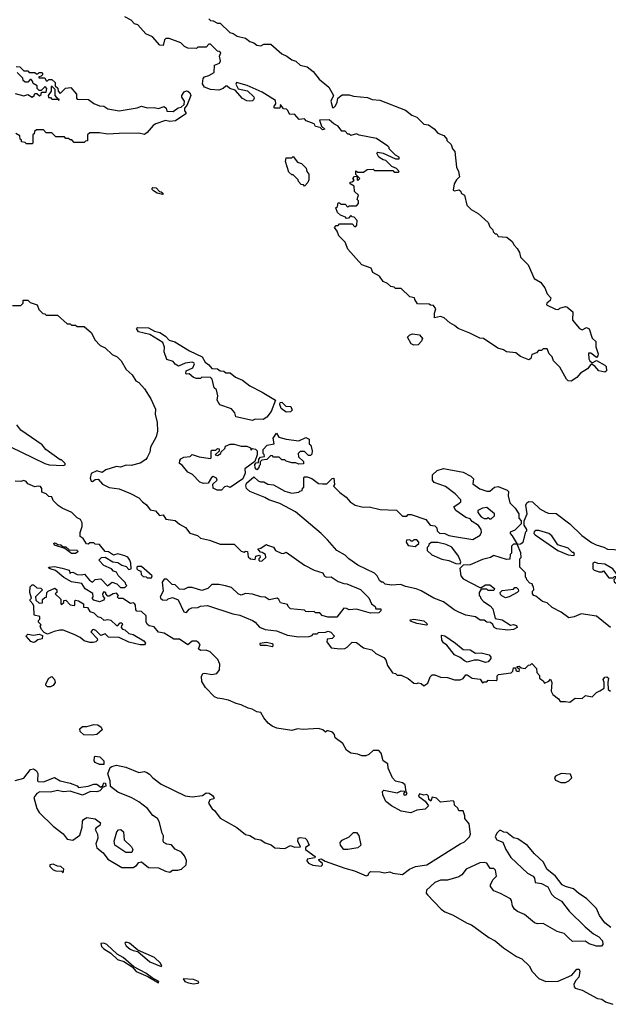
# Model space of a CAD drawing. Extents: x 2029662 to 2246637, y 225654 to 401419.
# Tile 299 of 349: x 2215356 to 2219550, y 246402 to 253415. Entities that reach past the tile are written whole.
import ezdxf

# ---------------------------------------------------------------- set-up
doc = ezdxf.new("R2010")
doc.units = 0

msp = doc.modelspace()

# ---------------------------------------------------------------- linework, layer by layer
at = {"layer": '0CON20XD'}
for points in [[(2219285, 250841.2), (2219265, 250842.5), (2219252.5, 250855), (2219205, 250940), (2219160, 250985), (2219150, 251015), (2219130, 251035), (2219115, 251070), (2219085, 251070), (2219075, 251060), (2219051.7, 251058.3), (2219038.3, 251041.7), (2219005, 251030), (2218998.3, 251001.7), (2218985, 250992.5), (2218925, 251016.7), (2218892.3, 251042.3), (2218825, 251050), (2218804, 251064), (2218762.5, 251075), (2218660, 251145), (2218635, 251147.5), (2218563.6, 251183.6), (2218480, 251215), (2218455, 251237.5), (2218420, 251255), (2218381.7, 251291.7), (2218355, 251300), (2218312.5, 251292.5), (2218312.5, 251325), (2218322.5, 251355), (2218305, 251380), (2218283, 251383), (2218275, 251390), (2218191.7, 251391.7), (2218171.7, 251421.7), (2218170, 251435), (2218135, 251440), (2218075, 251500), (2218035, 251500), (2218025, 251510), (2218000, 251515), (2217977, 251537), (2217945, 251550), (2217919.3, 251589.3), (2217873.6, 251613.6), (2217860, 251645), (2217795, 251670), (2217695, 251780), (2217675, 251830), (2217630, 251875), (2217618.3, 251908.3), (2217600, 251935), (2217611.7, 251948.3), (2217625, 251950), (2217635, 251960), (2217725, 251960), (2217745, 251940), (2217758.3, 251951.7), (2217760, 251985), (2217738.3, 252008.3), (2217725, 252010), (2217715, 252020), (2217698.3, 252001.7), (2217685, 252000), (2217678.3, 252008.3), (2217641.7, 252021.7), (2217621.7, 252041.7), (2217610, 252075), (2217620, 252085), (2217625, 252110), (2217635, 252110), (2217645, 252100), (2217675, 252100), (2217695, 252080), (2217705, 252090), (2217755, 252090), (2217770, 252105), (2217770, 252125), (2217760, 252135), (2217765, 252150), (2217770, 252165), (2217741.7, 252191.7), (2217738.3, 252228.3), (2217710, 252245), (2217711.7, 252258.3), (2217725, 252260), (2217738.3, 252271.7), (2217730, 252285), (2217741.7, 252298.3), (2217760, 252300), (2217760, 252275), (2217765, 252270), (2217780, 252285), (2217751.7, 252311.7), (2217751.7, 252338.3), (2217765, 252330), (2217805, 252330), (2217833, 252347), (2217875, 252350), (2217885, 252340), (2218015, 252340), (2218025, 252330), (2218055, 252330), (2218060, 252335), (2218040, 252355), (2218008.8, 252368.8), (2217965, 252413.3), (2217945, 252416.2), (2217915, 252436.2), (2217900, 252465), (2217907.5, 252472.5), (2217945, 252463.8), (2218033.9, 252423.9), (2218060, 252425), (2218060, 252435), (2218035, 252450), (2217990, 252495), (2217990, 252505), (2217980, 252515), (2217898.3, 252568.3), (2217775, 252592.5), (2217755, 252602.5), (2217715, 252590), (2217705, 252600), (2217695, 252600), (2217675, 252620), (2217651.7, 252621.7), (2217625, 252657.5), (2217595, 252672.5), (2217561.7, 252701.7), (2217491.7, 252698.3), (2217507.5, 252657.5), (2217530, 252635), (2217515, 252630), (2217496.7, 252646.7), (2217465, 252653.8), (2217453.8, 252673.8), (2217397.5, 252695), (2217385, 252710), (2217347.5, 252705), (2217315, 252742.5), (2217280.3, 252740.3), (2217265, 252770), (2217257, 252777), (2217235, 252780), (2217215, 252810), (2217210, 252785), (2217173.7, 252783.7), (2217166, 252795), (2217182.5, 252815), (2217179.3, 252839.3), (2217085, 252900), (2216977, 252947), (2216901.7, 252968.3), (2216897.5, 252955), (2216913.3, 252923.3), (2216978.3, 252908.3), (2217023.8, 252865), (2217028, 252855), (2217023.3, 252845), (2217015, 252836.7), (2216995, 252833.8), (2216975, 252836.7), (2216943.9, 252853.9), (2216892.5, 252912.5), (2216853.9, 252923.9), (2216835, 252942.5), (2216825, 252942.5), (2216806.1, 252923.9), (2216775, 252912.5), (2216715, 252916.7), (2216672.5, 252935), (2216659.3, 252959.3), (2216663.8, 252995), (2216672.9, 253007.1), (2216705, 253016.5), (2216741.9, 253038.1), (2216745, 253090), (2216780, 253105), (2216787, 253123), (2216780, 253155), (2216788.3, 253178.3), (2216778.3, 253188.3), (2216765, 253190), (2216715, 253240), (2216705, 253240), (2216685, 253220), (2216625, 253220), (2216615, 253210), (2216555, 253212.5), (2216530, 253225), (2216505, 253250), (2216421.7, 253281.7), (2216398.3, 253281.7), (2216387.5, 253272.5), (2216378.3, 253231.7), (2216355, 253234.4), (2216302.6, 253292.6), (2216255.7, 253315), (2216197.9, 253377.9), (2216173.8, 253385), (2216150.8, 253410.8), (2216106.4, 253436.4)], [(2216705, 253420), (2216715, 253410), (2216735, 253407.5), (2216765, 253390), (2216785, 253390), (2216853, 253323), (2216877, 253317), (2216905, 253297.5), (2216965, 253282.5), (2216995, 253260), (2217025, 253250), (2217045, 253232.5), (2217075, 253230), (2217095, 253240), (2217145, 253240), (2217225, 253172.5), (2217260, 253155), (2217295, 253130), (2217325, 253120), (2217355, 253090), (2217405, 253078.8), (2217446.7, 253045), (2217490.7, 252990.7), (2217560, 252935), (2217593.3, 252875), (2217572.5, 252835), (2217585, 252790), (2217595, 252790), (2217605, 252800), (2217617.5, 252825), (2217623.3, 252856.7), (2217655, 252880), (2217705, 252880), (2217735, 252871.2), (2217835, 252860), (2217867, 252847), (2217921.7, 252841.7), (2218105, 252770), (2218150, 252735), (2218185, 252720), (2218235, 252670), (2218270, 252665), (2218308.3, 252638.3), (2218335, 252607.5), (2218379.3, 252589.3), (2218400, 252565), (2218400, 252555), (2218430, 252525), (2218440, 252495), (2218457, 252477), (2218467.5, 252365), (2218482.5, 252335), (2218487.7, 252307.7), (2218488.8, 252295), (2218468.8, 252275), (2218451.2, 252245), (2218445, 252200), (2218455, 252196.7), (2218485, 252203.3), (2218496.2, 252196.2), (2218505, 252177.5), (2218526.4, 252166.4), (2218542.5, 252095), (2218573.6, 252063.6), (2218622.5, 252035), (2218695, 251970), (2218705, 251940), (2218728.3, 251918.3), (2218730, 251905), (2218745, 251890), (2218755, 251890), (2218765, 251870), (2218827.5, 251865), (2218865.5, 251835.5), (2218878.6, 251808.6), (2218902, 251785), (2218916.7, 251756.7), (2218923.6, 251723.6), (2218978.7, 251668.7), (2219022.7, 251572.7), (2219066.2, 251546.2), (2219098.6, 251505), (2219113.6, 251463.6), (2219140, 251435), (2219135.8, 251414.2), (2219112.5, 251395), (2219110, 251385), (2219175, 251352.5), (2219195, 251350), (2219205, 251360), (2219245, 251371.8), (2219255, 251369.5), (2219296.5, 251335), (2219296.1, 251276.1), (2219346.1, 251216.1), (2219365, 251206.7), (2219395, 251223.3), (2219413.6, 251213.6), (2219435, 251146.7), (2219462.3, 251122.3), (2219462.5, 251085), (2219477.9, 251035), (2219475, 251020), (2219465, 251010), (2219425, 251040), (2219410, 251040), (2219410.4, 251000.5), (2219417.5, 250985), (2219435, 250970), (2219465, 250986.7), (2219525.4, 250955.4), (2219534.6, 250944.6), (2219537.5, 250915), (2219525, 250903.5), (2219483.8, 250915), (2219455, 250946.7), (2219435, 250960), (2219425, 250960), (2219400.8, 250929.2), (2219353.2, 250896.8), (2219325, 250866), (2219285, 250841.2)], [(2215331.7, 253081.7), (2215358.3, 253078.3), (2215385, 253050), (2215415, 253050), (2215425, 253040), (2215465, 253040), (2215475, 253030), (2215485, 253030), (2215495, 253040), (2215515, 253040), (2215520, 253035), (2215518.3, 253021.7), (2215508.3, 253011.7), (2215491.7, 253008.3), (2215491.7, 253001.7), (2215535, 253000), (2215545, 252980), (2215555, 252980), (2215565, 252990), (2215585, 252990), (2215608.3, 252968.3), (2215610, 252945), (2215628.3, 252928.3), (2215630, 252905), (2215645, 252890), (2215682.5, 252927.5), (2215721.7, 252931.7), (2215760, 252885), (2215760, 252855), (2215765, 252850), (2215847, 252847), (2215885, 252817.5), (2215925, 252802.5), (2215955, 252800), (2215985, 252780), (2216065, 252766.7), (2216193, 252787), (2216225, 252800), (2216265, 252787.5), (2216315, 252790), (2216345, 252782.5), (2216385, 252797.5), (2216400, 252785), (2216405, 252762.5), (2216449.3, 252760.7), (2216485, 252786.7), (2216507, 252793), (2216528.3, 252811.7), (2216530, 252835), (2216512.1, 252862.1), (2216510.6, 252875), (2216527.8, 252902.2), (2216545, 252908.6), (2216555.5, 252905.5), (2216568, 252895), (2216576.2, 252875), (2216547, 252803), (2216530, 252785), (2216530, 252765), (2216540, 252755), (2216540, 252745), (2216467.5, 252695), (2216425, 252688.8), (2216395, 252696.7), (2216327, 252673), (2216307.5, 252662.5), (2216265, 252611.2), (2216245, 252597.5), (2216205, 252607.5), (2216065, 252603.3), (2215985, 252600), (2215925, 252610), (2215855, 252610), (2215840, 252595), (2215838.3, 252551.7), (2215825, 252550), (2215815, 252540), (2215745, 252540), (2215728.3, 252558.3), (2215715, 252560), (2215705, 252570), (2215685, 252570), (2215675, 252580), (2215615, 252580), (2215585, 252610), (2215545, 252610), (2215525, 252630), (2215475, 252630), (2215461.7, 252618.3), (2215458.3, 252601.7), (2215450, 252595), (2215450, 252535), (2215445, 252530)], [(2215325, 252890), (2215385, 252873.3), (2215415, 252882.5), (2215445, 252862.5), (2215460, 252875), (2215465, 252890), (2215478.3, 252888.3), (2215496.7, 252873.3), (2215508.3, 252881.7), (2215511.7, 252898.3), (2215545, 252900), (2215550, 252925), (2215538.3, 252938.3), (2215508.3, 252911.7), (2215495, 252910), (2215480, 252925), (2215480, 252945), (2215451.7, 252961.7), (2215448.3, 252978.3), (2215438.3, 252988.3), (2215431.7, 252988.3), (2215415, 252970), (2215395, 252970), (2215381.7, 252981.7), (2215378.3, 252998.3), (2215338.3, 253038.3)], [(2215635, 252840), (2215638.3, 252848.3), (2215630, 252850), (2215610, 252875), (2215608.3, 252918.3), (2215588.3, 252938.3), (2215581.7, 252938.3), (2215580, 252905), (2215560, 252875), (2215561.7, 252861.7), (2215575, 252860), (2215585, 252850), (2215630, 252850), (2215635, 252840)], [(2215445, 252530), (2215405, 252530), (2215395, 252540), (2215370, 252545), (2215368.3, 252558.3), (2215360, 252565), (2215358.3, 252588.3), (2215330, 252605)], [(2217385, 252230), (2217378.3, 252238.3), (2217361.7, 252241.7), (2217341.7, 252261.7), (2217340, 252275), (2217305, 252310), (2217295, 252310), (2217275, 252330), (2217250, 252405), (2217255, 252430), (2217295, 252430), (2217305, 252440), (2217335, 252400), (2217365, 252390), (2217397, 252357), (2217403, 252333), (2217417.5, 252315), (2217417.5, 252275), (2217410, 252255), (2217385, 252230)], [(2216375, 252170), (2216335, 252180), (2216310, 252195), (2216300, 252205), (2216300, 252215), (2216305, 252220), (2216328.3, 252218.3), (2216351.7, 252191.7), (2216365, 252190), (2216378.3, 252178.3), (2216375, 252170)], [(2215305, 251380), (2215365, 251380), (2215380, 251395), (2215381.7, 251418.3), (2215415, 251417.5), (2215431.7, 251401.7), (2215480, 251385), (2215491.7, 251351.7), (2215521.7, 251321.7), (2215535, 251320), (2215545, 251310), (2215625, 251310), (2215695, 251250), (2215715, 251250), (2215725, 251240), (2215755, 251240), (2215765, 251230), (2215815, 251230), (2215867.5, 251185), (2215892.5, 251135), (2215930, 251095), (2215965, 251077.5), (2216015, 251030), (2216050, 251015), (2216080, 250985), (2216113.9, 250923.9), (2216156.7, 250885), (2216183.6, 250843.6), (2216205, 250830), (2216245, 250786.7), (2216291.2, 250715), (2216325, 250640), (2216321.2, 250605), (2216335.7, 250545.7), (2216338.6, 250485), (2216328.9, 250445), (2216289.4, 250370.6), (2216284, 250335), (2216264.1, 250295.9), (2216255, 250283.3), (2216213.6, 250256.4), (2216150.7, 250239.3), (2216115, 250243.3), (2216075, 250228.8), (2216045, 250233.8), (2215970.4, 250209.5), (2215945, 250190), (2215905, 250202.5), (2215865, 250182.5), (2215858.9, 250148.9), (2215865, 250128.8), (2215875, 250126.2), (2215895, 250140), (2215915, 250142.5), (2215947, 250107), (2215966.4, 250096.4), (2215995, 250084), (2216065, 250073.8), (2216145, 250041.2), (2216205, 250010), (2216230.7, 249980.7), (2216260.9, 249960.9), (2216285, 249923.3), (2216325, 249917.5), (2216353, 249883), (2216378.3, 249888.3), (2216398.3, 249858.3), (2216465, 249847.5), (2216495, 249822.5), (2216538.3, 249798.3), (2216568.8, 249758.8), (2216622.5, 249742.5), (2216645, 249722.5), (2216709.3, 249709.3), (2216785, 249680), (2216885, 249680), (2216935, 249630), (2216955, 249622.5), (2216965, 249630), (2216978.3, 249628.3), (2216985, 249590), (2217000, 249575), (2217035, 249570), (2217040, 249595), (2217061.7, 249601.7), (2217068.3, 249598.3), (2217070, 249585), (2217060, 249575), (2217060, 249565), (2217068.3, 249558.3), (2217085, 249560), (2217110, 249585), (2217107.5, 249605), (2217085, 249620), (2217071.7, 249621.7), (2217052.5, 249647.5), (2217075, 249650), (2217105, 249673.3), (2217115, 249676.7), (2217121.7, 249671.7), (2217165, 249657.5), (2217180, 249635), (2217220, 249615), (2217236.4, 249613.6), (2217255, 249622.5), (2217385, 249530), (2217455, 249494), (2217516, 249476), (2217526.7, 249455), (2217542.5, 249445), (2217575, 249446.7), (2217625, 249414), (2217665, 249399.2), (2217687.5, 249397.5), (2217785, 249356.7), (2217845, 249297.5), (2217863.9, 249253.9), (2217890, 249235), (2217895, 249220), (2217928.3, 249218.3), (2217930, 249205), (2217915, 249190), (2217855, 249187.5), (2217756.4, 249216.4), (2217705, 249212.5), (2217685, 249222.5), (2217665, 249223.3), (2217615, 249160), (2217550.7, 249160.7), (2217511.7, 249171.7), (2217495, 249190), (2217465, 249190), (2217455, 249200), (2217415, 249197.5), (2217395, 249200), (2217385, 249210), (2217285, 249220), (2217270, 249235), (2217265, 249250), (2217215, 249262.5), (2217203.3, 249285), (2217190, 249295), (2217135, 249283.8), (2217105, 249302.5), (2217073.9, 249303.9), (2217015, 249322.5), (2216965, 249327.5), (2216935, 249316.7), (2216913.3, 249325), (2216865, 249370), (2216823.6, 249383.6), (2216775, 249393.3), (2216725, 249392.5), (2216697.5, 249365), (2216655, 249350), (2216585, 249370), (2216555, 249370), (2216525, 249357.5), (2216495, 249360), (2216465, 249390), (2216441.7, 249391.7), (2216405, 249430), (2216385, 249430), (2216371.7, 249408.3), (2216377.5, 249345), (2216356.7, 249305), (2216358.8, 249295), (2216375, 249283.8), (2216405, 249280), (2216415, 249290), (2216445, 249300), (2216485, 249282.5), (2216525, 249197.5), (2216545, 249193.3), (2216564.1, 249215.9), (2216583.6, 249226.4), (2216625, 249227.5), (2216645, 249237.5), (2216695, 249243.3), (2216875, 249183.1), (2216925, 249172.9), (2217015, 249137.1), (2217034, 249125), (2217065, 249089.2), (2217105, 249071.9), (2217185, 249061.4), (2217265, 249032.2), (2217345, 249020), (2217418, 249022), (2217440, 249030), (2217445, 249040), (2217475, 249040), (2217485, 249050), (2217535, 249052.5), (2217555, 249060), (2217573, 249053), (2217600, 249025), (2217581.7, 249008.3), (2217547, 249003), (2217543.9, 248983.9), (2217575, 248942.5), (2217640, 248935), (2217673, 248937), (2217690, 248945), (2217725, 248982.5), (2217755, 248980), (2217805, 248941.2), (2217865, 248926), (2217895, 248902), (2217951.9, 248871.9), (2217965.9, 248855.9), (2217976.7, 248815), (2218013, 248763), (2218035, 248757.5), (2218045, 248747.5), (2218075, 248747.5), (2218125, 248723.3), (2218165, 248690), (2218185, 248687.5), (2218195, 248692.5), (2218217, 248687), (2218235, 248670), (2218265, 248690), (2218280, 248735), (2218295, 248750), (2218315, 248750), (2218355, 248732.5), (2218405, 248730), (2218455, 248712.5), (2218495, 248712.5), (2218516.4, 248723.6), (2218535, 248750), (2218545, 248750), (2218580, 248725), (2218637, 248717), (2218655, 248692.5), (2218665, 248700), (2218685, 248700), (2218695, 248710), (2218751.7, 248708.3), (2218757.5, 248712.5), (2218758.3, 248741.7), (2218768.3, 248751.7), (2218857, 248763), (2218870, 248775), (2218875, 248800), (2218888.3, 248798.3), (2218891.7, 248781.7), (2218900, 248775), (2218915, 248772.5), (2218917.5, 248787.5), (2218901.7, 248801.7), (2218901.7, 248808.3), (2218915, 248810), (2218928.3, 248798.3), (2218956.7, 248793.3), (2218981.7, 248818.3), (2218995, 248820), (2219005, 248830), (2219037.5, 248795), (2219040, 248765), (2219060, 248745), (2219060, 248725), (2219086.4, 248706.4), (2219095, 248690), (2219127, 248703), (2219138.3, 248718.3), (2219146.7, 248695), (2219143, 248633), (2219155, 248610), (2219195, 248577.5), (2219208.3, 248558.3), (2219245, 248560), (2219275, 248553.3), (2219315, 248582.5), (2219365, 248580), (2219388.3, 248601.7), (2219435, 248593.3), (2219466.7, 248623.3), (2219490, 248635), (2219520, 248655), (2219520, 248695), (2219512.5, 248715), (2219525, 248732.5), (2219540, 248735), (2219552.5, 248725), (2219547.5, 248695), (2219550, 248645), (2219565, 248633.8)], [(2217015, 250560), (2216897.5, 250587.5), (2216890, 250615), (2216865, 250643.3), (2216781.7, 250671.7), (2216762.5, 250705), (2216767.5, 250735), (2216758.8, 250778.8), (2216743, 250793), (2216726.7, 250855), (2216715, 250867.5), (2216655, 250870), (2216645, 250860), (2216615, 250860), (2216595, 250867.5), (2216565, 250892.5), (2216545, 250890), (2216540, 250895), (2216542.5, 250915), (2216590, 250935), (2216602.5, 250965), (2216599.3, 250969.3), (2216585, 250976.2), (2216535, 250968.8), (2216488.3, 250948.3), (2216465, 250962.5), (2216450.7, 250980.7), (2216405, 250993.8), (2216385, 251050), (2216387, 251083), (2216376.7, 251116.7), (2216283.9, 251173.9), (2216203, 251193), (2216187.5, 251215), (2216195, 251222.5), (2216275, 251220), (2216316.1, 251196.1), (2216355, 251186.7), (2216395, 251160), (2216422.3, 251132.3), (2216461.7, 251121.7), (2216566.4, 251056.4), (2216657.5, 251015), (2216677.5, 250975), (2216705, 250957.5), (2216725, 250930), (2216765, 250927.5), (2216784, 250914), (2216811.7, 250911.7), (2216825, 250900), (2216855, 250900), (2216895, 250870), (2216945, 250846.7), (2216995, 250806.7), (2217085, 250763.3), (2217180, 250705), (2217147.5, 250625), (2217116.4, 250583.6), (2217091.7, 250568.3), (2217035, 250570), (2217015, 250560)], [(2218165, 251097.5), (2218145, 251107.5), (2218120, 251155), (2218135, 251170), (2218155, 251177.5), (2218205, 251170), (2218227.5, 251145), (2218220, 251125), (2218195, 251100), (2218165, 251097.5)], [(2217255, 250620), (2217220, 250645), (2217210, 250675), (2217211.7, 250688.3), (2217225, 250690), (2217253, 250663), (2217289.3, 250659.3), (2217296.7, 250635), (2217285, 250623.3), (2217255, 250620)], [(2215205, 250413.3), (2215535, 250253.3), (2215566.4, 250243.6), (2215665, 250240), (2215680, 250245), (2215680, 250255), (2215655, 250280), (2215645, 250280), (2215542.5, 250355), (2215516.4, 250386.4), (2215365, 250492.5), (2215335, 250530)], [(2217045, 250210), (2217033.3, 250223.3), (2217032.5, 250247.5), (2217041.7, 250258.3), (2217058.3, 250261.7), (2217060, 250285), (2217071.7, 250298.3), (2217100, 250305), (2217098.3, 250318.3), (2217090, 250325), (2217090, 250355), (2217120, 250385), (2217170, 250395), (2217162.5, 250435), (2217185, 250470), (2217201.7, 250441.7), (2217255, 250427.5), (2217345, 250416.7), (2217395, 250438.8), (2217418.3, 250428.3), (2217420, 250395), (2217430, 250385), (2217440, 250345), (2217438.3, 250321.7), (2217428.3, 250311.7), (2217415, 250310), (2217385, 250340), (2217355, 250340), (2217340, 250325), (2217341.7, 250301.7), (2217378.3, 250268.3), (2217378.3, 250251.7), (2217345, 250250), (2217325, 250260), (2217295, 250260), (2217255, 250270), (2217245, 250280), (2217225, 250280), (2217205, 250300), (2217165, 250300), (2217158.3, 250308.3), (2217145, 250310), (2217118.3, 250281.7), (2217081.7, 250278.3), (2217070, 250265), (2217070, 250245), (2217061.7, 250238.3), (2217060, 250225), (2217045, 250210)], [(2216795, 250063.3), (2216763.6, 250063.6), (2216735, 250077.5), (2216733, 250107), (2216762.5, 250135), (2216759.3, 250149.3), (2216735, 250162.5), (2216722.5, 250155), (2216700, 250115), (2216665, 250112.5), (2216640.7, 250120.7), (2216587.5, 250175), (2216555, 250192.5), (2216515, 250242.5), (2216493.8, 250253.8), (2216496.7, 250275), (2216505, 250286.7), (2216525, 250300), (2216570, 250305), (2216585, 250317.5), (2216635, 250301.2), (2216715, 250290), (2216720, 250295), (2216720, 250345), (2216725, 250350), (2216755, 250350), (2216765, 250360), (2216778.3, 250358.3), (2216778.3, 250341.7), (2216750, 250315), (2216765, 250310), (2216790, 250325), (2216791.7, 250338.3), (2216818.3, 250361.7), (2216821.7, 250378.3), (2216855, 250392.5), (2216885, 250392.5), (2216935, 250376.7), (2216975, 250377.5), (2217000, 250365), (2217005, 250350), (2217015, 250360), (2217036.4, 250356.4), (2217047.5, 250345), (2217047.5, 250315), (2217031.7, 250268.3), (2216960, 250215), (2216962.5, 250185), (2216946.2, 250143.8), (2216855, 250082.5), (2216835, 250092.5), (2216815, 250087.5), (2216795, 250063.3)], [(2218835, 249067.5), (2218755, 249077.5), (2218737, 249087), (2218727.5, 249107.5), (2218711.7, 249121.7), (2218685, 249123.3), (2218665, 249137.5), (2218638.3, 249138.3), (2218605, 249162.5), (2218535, 249173.8), (2218485, 249194.2), (2218451.3, 249211.3), (2218375, 249270), (2218307.5, 249295), (2218217.7, 249347.7), (2218181.7, 249361.7), (2218105, 249377.5), (2218071.7, 249391.7), (2218005, 249387.5), (2217960, 249395), (2217945, 249410), (2217935, 249410), (2217920.7, 249420.7), (2217902.5, 249455), (2217885, 249472.5), (2217765, 249530), (2217702.5, 249575), (2217675, 249602.5), (2217615, 249633.8), (2217550.6, 249710.6), (2217504.2, 249755), (2217320.7, 249910.7), (2217209.8, 249969.8), (2217132.5, 249995), (2217102.7, 250012.7), (2216995, 250053.8), (2216973.3, 250075), (2216967.5, 250095), (2216972.5, 250115), (2217025, 250160), (2217055, 250130), (2217072.5, 250122.5), (2217095, 250122.5), (2217125, 250107.5), (2217165, 250102.5), (2217245, 250057.5), (2217295, 250043.3), (2217345, 250050), (2217351.7, 250058.3), (2217368.3, 250061.7), (2217371.7, 250078.3), (2217380, 250085), (2217380, 250155), (2217385, 250160), (2217405, 250160), (2217437, 250147), (2217485, 250112.5), (2217515, 250110), (2217545, 250110), (2217581.7, 250148.3), (2217595, 250150), (2217600, 250105), (2217591.7, 250091.7), (2217637, 250047), (2217683.3, 250015), (2217711.5, 249981.5), (2217747.4, 249957.4), (2217804.1, 249944.1), (2217845.9, 249945.9), (2217925, 249926.7), (2218041.7, 249921.7), (2218085, 249880), (2218115, 249880), (2218125, 249890), (2218145, 249890), (2218250, 249855), (2218280, 249815), (2218315, 249810), (2218327.5, 249795), (2218330, 249775), (2218348.3, 249758.3), (2218386.4, 249756.4), (2218415, 249742.5), (2218455, 249733.3), (2218585, 249713.3), (2218636.4, 249743.6), (2218647.5, 249765), (2218643.3, 249785), (2218625, 249812.5), (2218580.7, 249840.7), (2218565, 249860), (2218535, 249870), (2218465, 249920), (2218450, 249945), (2218488.3, 249971.7), (2218498.3, 249981.7), (2218500, 249995), (2218459.2, 250039.2), (2218389.7, 250089.7), (2218309.6, 250119.5), (2218298, 250135), (2218297.7, 250172.3), (2218330, 250205), (2218375, 250218.8), (2218515, 250192.5), (2218570, 250165), (2218590, 250145), (2218585, 250110), (2218635, 250073.3), (2218685, 250057.5), (2218705, 250057.5), (2218740, 250085), (2218765, 250090), (2218830, 250065), (2218840, 250055), (2218837.5, 250025), (2218847.5, 249975), (2218886.7, 249935), (2218912.5, 249895), (2218912.5, 249865), (2218930, 249845), (2218930, 249825), (2218885, 249780), (2218850, 249765), (2218850, 249755), (2218865, 249740), (2218900, 249680), (2218875, 249680), (2218860, 249665), (2218860, 249615), (2218850, 249605), (2218848.3, 249571.7), (2218825, 249570), (2218735, 249600), (2218710, 249585), (2218655, 249570), (2218565, 249532.5), (2218515, 249530), (2218492.5, 249507.5), (2218500, 249455), (2218515, 249432.5), (2218635, 249370), (2218645, 249370), (2218675, 249390), (2218705, 249390), (2218740, 249365), (2218735, 249350), (2218695, 249350), (2218685, 249360), (2218645, 249360), (2218630, 249335), (2218630, 249315), (2218638.3, 249308.3), (2218641.7, 249291.7), (2218661.7, 249271.7), (2218709.3, 249239.3), (2218728.3, 249218.3), (2218745, 249150), (2218795, 249140), (2218853, 249103), (2218875, 249107.5), (2218895, 249100), (2218900, 249085), (2218875, 249072.5), (2218835, 249067.5)], [(2217672.3, 247372.3), (2217742, 247352), (2217825, 247317.5), (2217838.3, 247321.7), (2217843, 247337), (2217855, 247347.5), (2217925, 247346.7), (2217955, 247338.8), (2217993.6, 247346.4), (2218015.6, 247335.6), (2218085, 247327.1), (2218134.5, 247365.5), (2218176.7, 247383.3), (2218257.5, 247395), (2218495, 247546.2), (2218525, 247560), (2218561.2, 247595), (2218568, 247615), (2218557.7, 247687.7), (2218527.5, 247725), (2218527.5, 247745), (2218515, 247780), (2218485, 247780), (2218478.3, 247798.3), (2218455, 247820), (2218452.5, 247845), (2218445, 247852.5), (2218355, 247843.3), (2218325, 247870), (2218295, 247877.5), (2218285, 247850), (2218271.7, 247861.7), (2218270, 247885), (2218257, 247897), (2218235, 247892.5), (2218205, 247902.5), (2218197.5, 247885), (2218245, 247850), (2218270, 247815), (2218245, 247792.5), (2218185, 247784.2), (2218144.1, 247765.9), (2218075, 247778.6), (2218006.1, 247816.1), (2217965, 247848), (2217942.9, 247895), (2217942, 247918), (2217951.7, 247928.3), (2218045, 247907.5), (2218075, 247922.5), (2218095, 247920), (2218100, 247915), (2218090, 247905), (2218095, 247892.5), (2218110, 247895), (2218117.5, 247905), (2218110, 247915), (2218103.3, 247965), (2218085, 247980), (2218035, 247992.5), (2218012.5, 248015), (2217982.5, 248085), (2217980, 248115), (2217946.4, 248136.4), (2217931.7, 248191.7), (2217915, 248210), (2217875, 248210), (2217845, 248182.5), (2217823, 248173), (2217795, 248172.5), (2217765, 248183.3), (2217715, 248190), (2217685, 248213.3), (2217659.3, 248259.3), (2217605, 248300), (2217600, 248325), (2217585, 248340), (2217555, 248350), (2217545, 248350), (2217535, 248340), (2217517, 248357), (2217485, 248366.7), (2217375, 248360), (2217335, 248364), (2217295, 248353.3), (2217189.4, 248369.4), (2217155, 248382.9), (2217126.2, 248405), (2217095, 248443.3), (2217075, 248480), (2217045, 248485.8), (2217013.3, 248505), (2216985, 248510.9), (2216935, 248536.1), (2216898, 248545), (2216845, 248569.1), (2216798.8, 248578.8), (2216765, 248582.5), (2216743.5, 248593.5), (2216679.7, 248659.7), (2216655, 248701.2), (2216651.8, 248738.2), (2216661.2, 248758.8), (2216675, 248761.5), (2216725, 248750.9), (2216761.3, 248758.7), (2216781.1, 248785), (2216783.2, 248825), (2216768.4, 248858.4), (2216713.6, 248913.6), (2216685, 248925.8), (2216645, 248922.5), (2216630, 248935), (2216643.3, 248965), (2216630.3, 248980.3), (2216615, 248988.9), (2216585, 248990), (2216555, 248962.5), (2216495, 249003.8), (2216455, 249003.8), (2216385, 249046.7), (2216345, 249052.5), (2216315, 249090), (2216278.3, 249098.3), (2216267, 249107), (2216257.5, 249125), (2216258.3, 249168.3), (2216225, 249200), (2216191.7, 249201.7), (2216183, 249213), (2216182.5, 249245), (2216175, 249257.5), (2216165, 249262.5), (2216145, 249257.5), (2216091.7, 249291.7), (2216063, 249293), (2216050, 249305), (2216060, 249315), (2216045, 249330), (2216023, 249327), (2215995, 249310), (2215985, 249310), (2215970, 249325), (2215970, 249335), (2215955, 249340), (2215947.5, 249325), (2215948.3, 249308.3), (2215960, 249295), (2215955, 249280), (2215925, 249270), (2215885, 249280), (2215872.5, 249295), (2215880, 249305), (2215878.3, 249328.3), (2215822.3, 249362.3), (2215798.8, 249398.8), (2215725, 249412.5), (2215671.7, 249441.7), (2215611.7, 249491.7), (2215573, 249503), (2215561.7, 249511.7), (2215563, 249517), (2215605, 249520), (2215659.3, 249509.3), (2215710, 249495), (2215715, 249470), (2215721.7, 249478.3), (2215735, 249480), (2215765, 249463.3), (2215795, 249461.2), (2215817, 249467), (2215854.1, 249424.1), (2215875, 249410), (2215895, 249427.5), (2215935, 249433.3), (2215983, 249383), (2216015, 249410), (2216048.3, 249398.3), (2216075, 249370), (2216105, 249370), (2216120, 249385), (2216111.7, 249391.7), (2216110, 249405), (2216057, 249457), (2216045, 249480), (2216025, 249487.5), (2216010, 249505), (2215955, 249526.7), (2215920, 249565), (2215940, 249585), (2215965, 249587.5), (2216020, 249555), (2216055, 249550), (2216085, 249530), (2216115, 249520), (2216135, 249500), (2216150, 249505), (2216147.5, 249545), (2216140, 249565), (2216126.4, 249586.4), (2216106.4, 249596.4), (2216055, 249610), (2216025, 249602.5), (2215990, 249625), (2215965, 249627.5), (2215925, 249677.5), (2215895, 249680), (2215885, 249690), (2215855, 249690), (2215845, 249680), (2215831.7, 249681.7), (2215809.3, 249719.3), (2215787.5, 249735), (2215788.3, 249761.7), (2215802.5, 249805), (2215801.7, 249831.7), (2215790, 249855), (2215765, 249867.5), (2215727.5, 249905), (2215660, 249935), (2215630, 249955), (2215595, 249990), (2215586.4, 250016.4), (2215565, 250020), (2215545, 250037.5), (2215515, 250050), (2215513.3, 250075), (2215505, 250090), (2215487, 250093), (2215465, 250087.5), (2215415, 250110), (2215402.5, 250125), (2215385, 250133.3), (2215365, 250126.7), (2215325, 250127.5)], [(2218715, 249860), (2218738.3, 249881.7), (2218740, 249895), (2218685, 249940), (2218653, 249937), (2218621.7, 249918.3), (2218620, 249905), (2218645, 249873.3), (2218665, 249862.5), (2218685, 249862.5), (2218695, 249870), (2218705, 249860), (2218715, 249860)], [(2219565, 249086.7), (2219465, 249166.7), (2219357, 249183), (2219307.3, 249162.7), (2219270, 249155), (2219215, 249194.2), (2219149.1, 249229.1), (2219115, 249260.8), (2219081.7, 249271.7), (2219035, 249310), (2219020, 249315), (2219010, 249325), (2219010, 249345), (2219020, 249355), (2219018.3, 249378.3), (2219011.7, 249381.7), (2219008.3, 249398.3), (2218991.7, 249401.7), (2218970, 249425), (2218968.3, 249438.3), (2218960, 249445), (2218960, 249475), (2218920, 249515), (2218920, 249575), (2218930, 249585), (2218927, 249617), (2218900, 249680), (2218925, 249682.5), (2218942.5, 249695), (2218963, 249767), (2218970, 249775), (2218970, 249785), (2218950, 249815), (2218950, 249845), (2218972.5, 249895), (2218961.7, 249958.3), (2218968.8, 249975), (2218985, 249984), (2219010.7, 249980.7), (2219061.7, 249931.7), (2219105, 249908.6), (2219125, 249901.4), (2219178.3, 249898.3), (2219275, 249824), (2219362.1, 249742.1), (2219431.2, 249691.2), (2219464.2, 249674.2), (2219519.1, 249659.1), (2219545, 249643.8), (2219685, 249636.2)], [(2219305, 249600), (2219310, 249605), (2219305, 249620), (2219295, 249620), (2219265, 249650), (2219190, 249675), (2219148.3, 249738.3), (2219126.1, 249756.1), (2219055, 249777.5), (2219033, 249777), (2219021.7, 249768.3), (2219020, 249755), (2219030, 249745), (2219190, 249635), (2219265, 249603.3), (2219305, 249600)], [(2215725, 249612.5), (2215678.3, 249648.3), (2215605, 249672.5), (2215600, 249685), (2215605, 249690), (2215615, 249687.5), (2215628.3, 249678.3), (2215650, 249675), (2215665, 249660), (2215685, 249660), (2215708.3, 249638.3), (2215765, 249637.5), (2215770, 249625), (2215755, 249613.3), (2215725, 249612.5)], [(2218175, 249662.5), (2218200, 249685), (2218200, 249695), (2218185, 249710), (2218165, 249710), (2218155, 249700), (2218145, 249700), (2218135, 249710), (2218111.7, 249708.3), (2218110, 249695), (2218125, 249670), (2218175, 249662.5)], [(2218495, 249540), (2218500, 249555), (2218482.5, 249595), (2218435, 249657.5), (2218395, 249676.7), (2218335, 249692.5), (2218288.3, 249691.7), (2218271.7, 249678.3), (2218270, 249665), (2218260, 249655), (2218260, 249635), (2218293.9, 249603.9), (2218363.6, 249573.6), (2218415, 249562.5), (2218463, 249543), (2218495, 249540)], [(2216295, 249440), (2216300, 249455), (2216225, 249520), (2216195, 249520), (2216190, 249515), (2216190, 249505), (2216200, 249495), (2216218.3, 249488.3), (2216223, 249463), (2216235, 249450), (2216257, 249447), (2216265, 249440), (2216295, 249440)], [(2219605, 249402.5), (2219628.3, 249421.7), (2219630, 249445), (2219610, 249450), (2219610, 249465), (2219582.5, 249505), (2219525, 249536.7), (2219475, 249542.5), (2219455, 249552.5), (2219440, 249545), (2219440, 249505), (2219450, 249495), (2219485, 249482.5), (2219505, 249482.5), (2219515, 249490), (2219555, 249440), (2219585, 249440), (2219595, 249450), (2219610, 249450), (2219590, 249425), (2219591.7, 249411.7), (2219605, 249402.5)], [(2216215, 248962.5), (2216135, 248982), (2216065, 249013.8), (2215988.3, 249018.3), (2215965, 249040), (2215935, 249030), (2215900, 249065), (2215885, 249072.5), (2215875, 249070), (2215862.5, 249055), (2215908.3, 249008.3), (2215910, 248995), (2215900, 248985), (2215880.7, 248979.3), (2215855, 248980), (2215815, 248992), (2215787.5, 249015), (2215745, 249036.2), (2215665, 249066), (2215642.7, 249067.3), (2215602, 249058), (2215555, 249037.5), (2215530, 249050), (2215511.7, 249071.7), (2215502.5, 249095), (2215510, 249105), (2215490, 249125), (2215490, 249135), (2215500, 249145), (2215500, 249165), (2215460, 249175), (2215457, 249237), (2215450, 249255), (2215430, 249275), (2215430, 249285), (2215440, 249295), (2215427.5, 249335), (2215430, 249375), (2215445, 249390), (2215455, 249390), (2215478.3, 249368.3), (2215507, 249367), (2215520, 249355), (2215470, 249305), (2215471.7, 249281.7), (2215495, 249260), (2215518.3, 249261.7), (2215520, 249285), (2215535, 249300), (2215548.3, 249301.7), (2215550, 249335), (2215560, 249345), (2215606.4, 249366.4), (2215620, 249355), (2215620, 249335), (2215610, 249325), (2215648.3, 249288.3), (2215650, 249255), (2215655, 249250), (2215670, 249265), (2215671.7, 249278.3), (2215685, 249280), (2215715, 249247.5), (2215745, 249242.5), (2215750, 249245), (2215750, 249275), (2215755, 249280), (2215775, 249276.7), (2215810, 249255), (2215811.7, 249231.7), (2215838.3, 249228.3), (2215855, 249200), (2215885, 249190), (2215910, 249165), (2215935, 249157.5), (2215955, 249137.5), (2215985, 249142.5), (2216005, 249137.5), (2216045, 249100), (2216055, 249100), (2216071.7, 249118.3), (2216085, 249120), (2216090, 249105), (2216081.7, 249098.3), (2216080, 249085), (2216090, 249075), (2216105, 249070), (2216135, 249042.5), (2216165, 249036.7), (2216242, 248992), (2216252.5, 248975), (2216245, 248963.8), (2216215, 248962.5)], [(2218818.3, 249298.3), (2218791.7, 249311.7), (2218781.7, 249321.7), (2218780, 249335), (2218795, 249350), (2218875, 249360), (2218885, 249370), (2218895, 249370), (2218908.3, 249358.3), (2218910, 249345), (2218900, 249335), (2218845, 249303.8), (2218818.3, 249298.3)], [(2218255, 249102.5), (2218185, 249113.8), (2218141.7, 249131.7), (2218138.3, 249141.7), (2218163.6, 249146.4), (2218235, 249132.5), (2218257.5, 249115), (2218260, 249105), (2218255, 249102.5)], [(2215455, 248978.8), (2215435, 248986.7), (2215402.5, 249025), (2215405, 249030), (2215415, 249037.5), (2215455, 249032.5), (2215495, 249037.5), (2215518.3, 249028.3), (2215517.5, 249005), (2215485, 248997.5), (2215465, 248981.2), (2215455, 248978.8)], [(2218675, 248837.5), (2218625, 248852.5), (2218595, 248852.5), (2218545, 248840), (2218525, 248848.8), (2218495, 248873.3), (2218455, 248891.2), (2218399.6, 248959.5), (2218375, 248976.7), (2218363.8, 248995), (2218361.2, 249028.8), (2218365, 249032.5), (2218385, 249026.2), (2218462.5, 248975), (2218515, 248930), (2218567, 248927), (2218605, 248902.5), (2218645, 248906.7), (2218700.7, 248890.7), (2218712.5, 248875), (2218712.5, 248865), (2218695, 248842.5), (2218675, 248837.5)], [(2217155, 248950), (2217162.5, 248955), (2217162.5, 248965), (2217155, 248970), (2217115, 248978.8), (2217068.3, 248971.7), (2217067.5, 248965), (2217075, 248960), (2217115, 248960), (2217155, 248950)], [(2215575, 248662.5), (2215555, 248663.3), (2215543.3, 248675), (2215543.3, 248685), (2215564.2, 248725.8), (2215585, 248736.7), (2215603.3, 248715), (2215610, 248695), (2215595, 248672.5), (2215575, 248662.5)], [(2215875, 248319.2), (2215812.7, 248322.7), (2215787.5, 248345), (2215783.8, 248365), (2215805, 248380), (2215835, 248381.2), (2215884.1, 248395.9), (2215914.1, 248394.1), (2215937.3, 248377.3), (2215943.6, 248356.4), (2215905, 248324), (2215875, 248319.2)], [(2215325, 247996.7), (2215385.8, 248014.2), (2215434.2, 248075.8), (2215455, 248080), (2215476.1, 248066.1), (2215486.1, 248046.1), (2215482.5, 247995), (2215488.3, 247988.3), (2215525, 247986.7), (2215605, 248016.7), (2215645, 247993.3), (2215715, 247978), (2215765, 247957.5), (2215775, 247947.5), (2215845, 247956.7), (2215885, 247971.2), (2215905, 247970), (2215935, 247950), (2215948.3, 247961.7), (2215955, 247980), (2215968.3, 247978.3), (2215970, 247955), (2215951.7, 247948.3), (2215927.7, 247922.3), (2215905, 247916), (2215860.7, 247919.3), (2215805, 247892.5), (2215715, 247921.2), (2215665, 247916), (2215625, 247926), (2215575.8, 247914.2), (2215500, 247915), (2215477.5, 247905), (2215457.5, 247875), (2215477.7, 247797.7), (2215495, 247767.5), (2215595, 247671.2), (2215667.1, 247617.1), (2215695, 247579.2), (2215735, 247571.2), (2215785, 247607.5), (2215802.5, 247665), (2215803, 247707), (2215810.7, 247719.3), (2215835, 247732.5), (2215895, 247723.3), (2215932.5, 247695), (2215927.5, 247675), (2215900.7, 247659.3), (2215893, 247647), (2215910, 247615), (2215913.6, 247586.4), (2215900, 247545), (2215907, 247517), (2215951.2, 247481.2), (2215985, 247436.7), (2216085, 247378), (2216165, 247376.2), (2216189.6, 247390.5), (2216205, 247412.5), (2216225, 247417.5), (2216275, 247376.7), (2216345, 247375.6), (2216395, 247350), (2216426.2, 247343.8), (2216445, 247357.5), (2216483, 247357), (2216510, 247365), (2216542.5, 247395), (2216545.8, 247425.8), (2216530.7, 247460.7), (2216510, 247485), (2216465, 247507.5), (2216438.3, 247538.3), (2216405, 247542.5), (2216382.5, 247555), (2216377.5, 247565), (2216381.7, 247601.7), (2216370.7, 247620.7), (2216351.2, 247705), (2216338.8, 247725), (2216305, 247747.5), (2216266.2, 247796.2), (2216205, 247845.7), (2216155, 247873.1), (2216054.4, 247914.4), (2216003, 247953), (2216000, 247995), (2215983.3, 248045), (2216000, 248090), (2216013.6, 248096.4), (2216045.9, 248105.9), (2216112.3, 248092.3), (2216205, 248053.8), (2216245, 248060), (2216262.3, 248052.3), (2216282.3, 248042.3), (2216305, 248016), (2216365, 247969.2), (2216535, 247887.5), (2216585, 247880), (2216659.3, 247890.7), (2216685, 247907.5), (2216706.2, 247906.2), (2216729.3, 247889.3), (2216740, 247875), (2216740, 247865), (2216711.7, 247858.3), (2216702.5, 247835), (2216727.5, 247795), (2216745, 247783.3), (2216785, 247728.8), (2216902.9, 247662.9), (2216965, 247612), (2216995.8, 247605.8), (2217035, 247581.2), (2217073.3, 247573.3), (2217105, 247553.3), (2217148.3, 247538.3), (2217175, 247517.5), (2217245, 247511.2), (2217285, 247532.5), (2217315, 247522.5), (2217357, 247523), (2217337.5, 247565), (2217340, 247585), (2217355, 247590), (2217390, 247585), (2217402.5, 247575), (2217420, 247535), (2217391.7, 247518.3), (2217392.5, 247505), (2217462.5, 247455), (2217460, 247445), (2217404, 247436), (2217403.3, 247425), (2217415, 247408.8), (2217445, 247392.5), (2217503.8, 247386.2), (2217513.3, 247395), (2217513.8, 247405), (2217490, 247425), (2217487.5, 247435), (2217505, 247438), (2217531.7, 247421.7), (2217672.3, 247372.3)], [(2215955, 248110), (2215925, 248110), (2215894, 248124), (2215887, 248137), (2215890, 248165), (2215895, 248170), (2215927.5, 248165), (2215956.1, 248136.1), (2215955, 248110)], [(2219213, 247983), (2219245, 247983.3), (2219270, 247995), (2219290, 248015), (2219281.7, 248041.7), (2219215, 248046.7), (2219175, 248027.5), (2219167.5, 248015), (2219175, 248000), (2219213, 247983)], [(2216155, 247483.3), (2216113.4, 247483.4), (2216033.8, 247535), (2216028.8, 247565), (2216048.3, 247631.7), (2216060, 247645), (2216077, 247647), (2216095, 247630), (2216100, 247575), (2216154, 247525), (2216162, 247505), (2216155, 247483.3)], [(2217695, 247504), (2217665, 247506), (2217641.4, 247535), (2217640, 247555), (2217655, 247570.8), (2217705, 247596.2), (2217735, 247626.7), (2217755, 247626.7), (2217773.8, 247605), (2217786.7, 247535), (2217765, 247517.5), (2217695, 247504)], [(2219568.8, 246948.8), (2219525, 246983.3), (2219488, 247035), (2219465.8, 247085.8), (2219395, 247156.7), (2219340.9, 247190.9), (2219302.5, 247225), (2219245, 247241.2), (2219222.3, 247252.3), (2219173.3, 247315), (2219112.5, 247365), (2219087.5, 247415), (2219025, 247473.3), (2218974.2, 247534.2), (2218905, 247580), (2218875, 247587.5), (2218826.1, 247626.1), (2218805, 247627.5), (2218785, 247640), (2218775, 247640), (2218755, 247622.5), (2218743.8, 247595), (2218755, 247573.3), (2218798.3, 247558.3), (2218820, 247505), (2218855, 247447.5), (2218975, 247336.7), (2219015.9, 247315.9), (2219025, 247300), (2219030, 247270), (2219075, 247262), (2219119.6, 247239.5), (2219145, 247186.7), (2219166.4, 247166.4), (2219217, 247137), (2219272.5, 247065), (2219385, 246953.8), (2219445, 246903.8), (2219483, 246883), (2219510, 246855), (2219511.7, 246828.3), (2219502.5, 246817.5), (2219466.4, 246816.4), (2219414.2, 246834.2), (2219385, 246851.2), (2219295, 246848.8), (2219266.7, 246876.7), (2219235, 246906.5), (2219185, 246920.8), (2219085, 246979.2), (2219045, 246975.6), (2219025, 246981.9), (2218953.1, 247043.1), (2218903.8, 247063.8), (2218881.1, 247081.1), (2218868.1, 247105), (2218861.5, 247141.5), (2218852.7, 247152.7), (2218782.4, 247192.4), (2218735, 247210), (2218711.7, 247241.7), (2218710, 247255), (2218729.6, 247290.5), (2218752.5, 247315), (2218747, 247357), (2218735, 247370), (2218709.3, 247369.3), (2218685, 247406.7), (2218665, 247412), (2218635, 247411.2), (2218537.5, 247365), (2218506.4, 247323.6), (2218485, 247311.2), (2218405, 247285.8), (2218355, 247287.3), (2218315, 247270.4), (2218253.8, 247215), (2218253.3, 247195), (2218262.1, 247182.1), (2218359.6, 247079.5), (2218385, 247061.2), (2218440.7, 247040.7), (2218545, 246981.2), (2218575, 246967.5), (2218699.2, 246879.2), (2218745, 246854.4), (2218804.6, 246804.6), (2218895, 246744), (2218935, 246726.7), (2218985.9, 246675.9), (2219007.5, 246635), (2219055, 246586.2), (2219105, 246563.8), (2219193, 246567), (2219290.7, 246609.3), (2219325, 246652.5), (2219341.7, 246651.7), (2219347.5, 246635), (2219340, 246595), (2219317.7, 246572.3), (2219304, 246545), (2219306.1, 246526.1), (2219315, 246516.7), (2219365, 246504.3), (2219474.3, 246444.3), (2219505, 246438), (2219530, 246420), (2219582.5, 246402.5)], [(2215665, 247340), (2215670, 247365), (2215650, 247385), (2215625, 247387.5), (2215595, 247400), (2215570, 247395), (2215570, 247385), (2215595, 247360), (2215615, 247352.5), (2215655, 247350), (2215665, 247340)], [(2216365, 246671.2), (2216370, 246675), (2216359.4, 246695), (2216315.9, 246735.9), (2216197.7, 246787.7), (2216138.9, 246838.9), (2216115, 246844.2), (2216105, 246837.5), (2216115, 246818.1), (2216144.3, 246795), (2216165, 246784.6), (2216198.8, 246778.8), (2216283.6, 246705), (2216365, 246671.2)], [(2216345, 246554.4), (2216348.8, 246565), (2216300.5, 246590.5), (2216255.5, 246625), (2216170.2, 246670.2), (2216094.2, 246735), (2216049.8, 246759.8), (2215977.8, 246827.8), (2215955, 246837.1), (2215933.8, 246835), (2215939.4, 246815), (2215955, 246797.1), (2216006.4, 246766.4), (2216052.1, 246722.1), (2216097.8, 246707.8), (2216158.8, 246668.8), (2216185.8, 246635), (2216269.6, 246599.6), (2216345, 246554.4)], [(2216595, 246547.5), (2216625, 246551.9), (2216633.3, 246555), (2216630, 246565), (2216595, 246578.2), (2216520, 246585), (2216531.9, 246565), (2216558.8, 246555), (2216595, 246547.5)]]:
    msp.add_lwpolyline(points, dxfattribs=at)

doc.saveas('drawing.dxf')
